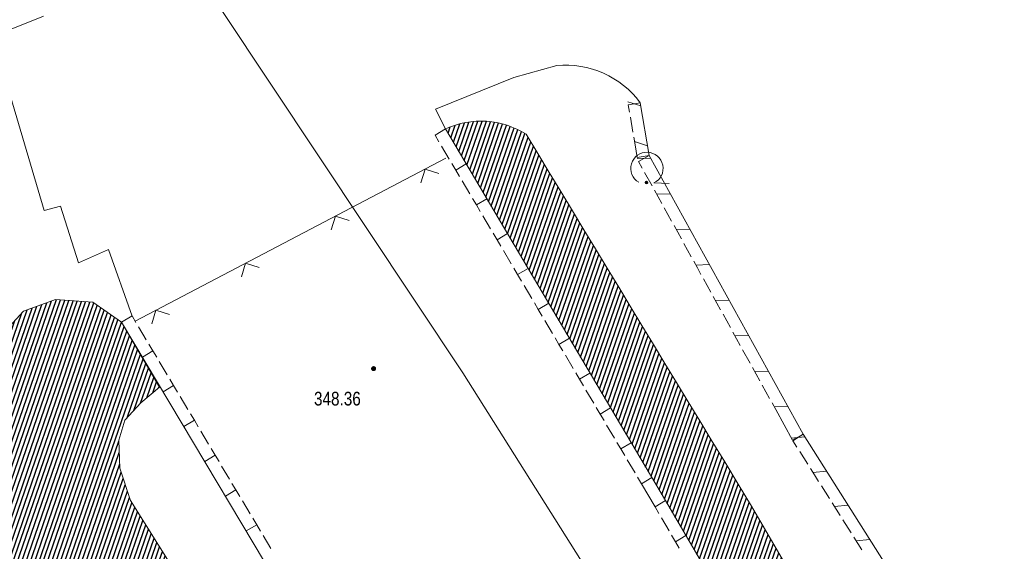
# Model space of a CAD drawing. Header units: metres. Extents: x 345144 to 348639, y 5629211 to 5635235.
# Tile 795 of 1056: x 346882 to 346930, y 5630604 to 5630631. Entities that reach past the tile are written whole.
import ezdxf

# ---------------------------------------------------------------- set-up
doc = ezdxf.new("R2010")
doc.units = ezdxf.units.M
doc.header["$MEASUREMENT"] = 0
for name, color, linetype in [('028 Geländeform', 7, 'Continuous'), ('028 Geländeform Ausg.', 7, 'Continuous'), ('081-083 Topographie', 7, 'Continuous'), ('AX Flurstück', 7, 'Continuous'), ('Definitionslinie', 7, 'Continuous')]:
    doc.layers.add(name, color=color, linetype=linetype)
doc.styles.add('ARIAL', font='arial.ttf', dxfattribs={"height": 1})
pattern_1 = [(250.9552151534, (0, 0), (0.1890527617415, -0.065261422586), [])]

# ---------------------------------------------------------------- blocks, each defined once
blk = doc.blocks.new('alk_043x_nrw')
h = blk.add_hatch(color=7)
edge = h.paths.add_edge_path(flags=0)
edge.add_arc((0, 0), 1, 180, 360, ccw=False)
edge.add_arc((0, 0), 1, 0, 180, ccw=False)
blk = doc.blocks.new('alk_7100_nrwx2')
at = {"true_color": 0x2e2e2e}
h = blk.add_hatch(color=250, dxfattribs=at)
edge = h.paths.add_edge_path(flags=0)
edge.add_arc((0.024073, -0.597267), 0.057254, 180, 360, ccw=False)
edge.add_arc((0.024073, -0.597267), 0.057255, 0, 180, ccw=False)
at = {"color": 250, "lineweight": 5, "true_color": 0x2e2e2e, "flags": 128}
blk.add_lwpolyline([(0.349382, -0.597267), (1, -0.597267)], dxfattribs=at)
at = {"color": 250, "lineweight": 5, "true_color": 0x2e2e2e}
for centre, radius, start, end in [((0.024073, 0.012362), 0.690995, -61.9148169, -118.0851831), ((0.024073, -0.597267), 0.057255, 0, 180), ((0.024073, -0.597267), 0.057254, 180, 0)]:
    blk.add_arc(centre, radius, start, end, dxfattribs=at)

msp = doc.modelspace()

# ---------------------------------------------------------------- hatches: boundary and pattern name
at = {"layer": '028 Geländeform', "true_color": 0xb27500}
h = msp.add_hatch(dxfattribs=at)
h.set_pattern_fill('_USER', color=44, scale=0.2, angle=250.9552152, style=0, pattern_type=0)
h.set_pattern_definition(pattern_1)
edge = h.paths.add_edge_path(flags=0)
edge.add_line((346906.78, 5630624.904), (346907.35025, 5630623.960375))
edge.add_line((346907.35025, 5630623.960375), (346907.920781, 5630623.016922))
edge.add_line((346907.920781, 5630623.016922), (346908.491313, 5630622.073469))
edge.add_line((346908.491313, 5630622.073469), (346909.062125, 5630621.130188))
edge.add_line((346909.062125, 5630621.130188), (346909.632938, 5630620.186906))
edge.add_line((346909.632938, 5630620.186906), (346910.204031, 5630619.243797))
edge.add_line((346910.204031, 5630619.243797), (346910.775125, 5630618.300688))
edge.add_line((346910.775125, 5630618.300688), (346911.3465, 5630617.35775))
edge.add_line((346911.3465, 5630617.35775), (346911.917875, 5630616.414813))
edge.add_line((346911.917875, 5630616.414813), (346912.489531, 5630615.472047))
edge.add_line((346912.489531, 5630615.472047), (346913.061188, 5630614.529281))
edge.add_line((346913.061188, 5630614.529281), (346913.633125, 5630613.586688))
edge.add_line((346913.633125, 5630613.586688), (346914.205062, 5630612.644094))
edge.add_line((346914.205062, 5630612.644094), (346914.777281, 5630611.701672))
edge.add_line((346914.777281, 5630611.701672), (346915.3495, 5630610.75925))
edge.add_line((346915.3495, 5630610.75925), (346915.922, 5630609.817))
edge.add_line((346915.922, 5630609.817), (346915.922, 5630609.817))
edge.add_line((346915.922, 5630609.817), (346916.586625, 5630608.72825))
edge.add_line((346916.586625, 5630608.72825), (346917.243359, 5630607.634984))
edge.add_line((346917.243359, 5630607.634984), (346917.900094, 5630606.541719))
edge.add_line((346917.900094, 5630606.541719), (346918.548938, 5630605.443937))
edge.add_line((346918.548938, 5630605.443937), (346919.197781, 5630604.346156))
edge.add_line((346919.197781, 5630604.346156), (346919.838734, 5630603.243859))
edge.add_line((346919.838734, 5630603.243859), (346920.479688, 5630602.141562))
edge.add_line((346920.479688, 5630602.141562), (346921.11275, 5630601.03475))
edge.add_line((346921.11275, 5630601.03475), (346921.745813, 5630599.927938))
edge.add_line((346921.745813, 5630599.927938), (346922.370984, 5630598.816609))
edge.add_line((346922.370984, 5630598.816609), (346922.996156, 5630597.705281))
edge.add_line((346922.996156, 5630597.705281), (346923.613438, 5630596.589438))
edge.add_line((346923.613438, 5630596.589438), (346924.230719, 5630595.473594))
edge.add_line((346924.230719, 5630595.473594), (346924.840109, 5630594.353234))
edge.add_line((346924.840109, 5630594.353234), (346925.4495, 5630593.232875))
edge.add_line((346925.4495, 5630593.232875), (346926.051, 5630592.108))
edge.add_line((346926.051, 5630592.108), (346926.051, 5630592.108))
edge.add_line((346926.051, 5630592.108), (346926.266, 5630591.740875))
edge.add_line((346926.266, 5630591.740875), (346926.479453, 5630591.372891))
edge.add_line((346926.479453, 5630591.372891), (346926.692906, 5630591.004906))
edge.add_line((346926.692906, 5630591.004906), (346926.904813, 5630590.636062))
edge.add_line((346926.904813, 5630590.636062), (346927.116719, 5630590.267219))
edge.add_line((346927.116719, 5630590.267219), (346927.327078, 5630589.897516))
edge.add_line((346927.327078, 5630589.897516), (346927.537437, 5630589.527813))
edge.add_line((346927.537437, 5630589.527813), (346927.74625, 5630589.15725))
edge.add_line((346927.74625, 5630589.15725), (346927.955062, 5630588.786688))
edge.add_line((346927.955062, 5630588.786688), (346928.162328, 5630588.415266))
edge.add_line((346928.162328, 5630588.415266), (346928.369594, 5630588.043844))
edge.add_line((346928.369594, 5630588.043844), (346928.575313, 5630587.671563))
edge.add_line((346928.575313, 5630587.671563), (346928.781031, 5630587.299281))
edge.add_line((346928.781031, 5630587.299281), (346928.985203, 5630586.926141))
edge.add_line((346928.985203, 5630586.926141), (346929.189375, 5630586.553))
edge.add_line((346929.189375, 5630586.553), (346929.392, 5630586.179))
edge.add_arc((346926.208, 5630584.951), 3.4126, -56.2307754, 21.0905493, ccw=False)
edge.add_line((346928.105, 5630582.114), (346913.659, 5630606.82))
edge.add_line((346913.659, 5630606.82), (346913.659, 5630606.82))
edge.add_line((346913.659, 5630606.82), (346902.798, 5630625.165))
edge.add_arc((346904.549, 5630621.374), 4.175845, 57.7066496, 114.7914317, ccw=False)
h = msp.add_hatch(dxfattribs=at)
h.set_pattern_fill('_USER', color=44, scale=0.2, angle=250.9552152, style=0, pattern_type=0)
h.set_pattern_definition(pattern_1)
h.paths.add_polyline_path([(346885.382, 5630616.608), (346886.799, 5630615.626), (346886.799, 5630615.626), (346888.668, 5630612.428), (346888.668, 5630612.428), (346887.746, 5630611.641), (346887.746, 5630611.641), (346886.964, 5630610.798), (346886.964, 5630610.798), (346886.665, 5630609.797), (346886.665, 5630609.797), (346886.713, 5630608.42), (346886.713, 5630608.42), (346887.231, 5630606.835), (346887.231, 5630606.835), (346891.996, 5630599.249), (346891.996, 5630599.249), (346898.888, 5630588.034), (346898.888, 5630588.034), (346903.694, 5630580.092), (346903.694, 5630580.092), (346908.117, 5630573.184), (346908.117, 5630573.184), (346909.835, 5630572.131), (346909.835, 5630572.131), (346911.436, 5630572.38), (346911.436, 5630572.38), (346911.887, 5630572.602), (346911.887, 5630572.602), (346914.41, 5630574.055), (346914.41, 5630574.055), (346915.203, 5630571.841), (346915.203, 5630571.841), (346915.422, 5630571.164), (346915.422, 5630571.164), (346915.348, 5630569.934), (346915.348, 5630569.934), (346914.666, 5630568.868), (346914.666, 5630568.868), (346913.421, 5630568.341), (346913.421, 5630568.341), (346911.555, 5630567.127), (346911.555, 5630567.127), (346909.462, 5630566.602), (346909.462, 5630566.602), (346906.981, 5630566.252), (346906.981, 5630566.252), (346904.627, 5630566.85), (346904.627, 5630566.85), (346902.48, 5630567.634), (346902.48, 5630567.634), (346900.283, 5630569.409), (346900.283, 5630569.409), (346898.517, 5630572.446), (346898.517, 5630572.446), (346893.721, 5630579.636), (346893.721, 5630579.636), (346888.221, 5630586.606), (346888.221, 5630586.606), (346881.982, 5630595.14), (346881.982, 5630595.14), (346876.549, 5630603.925), (346876.549, 5630603.925), (346876.204, 5630605.888), (346876.204, 5630605.888), (346876.764, 5630607.818), (346876.764, 5630607.818), (346877.833, 5630610.341), (346877.833, 5630610.341), (346879.182, 5630612.962), (346879.182, 5630612.962), (346880.373, 5630614.462), (346880.373, 5630614.462), (346881.954, 5630616.173), (346881.954, 5630616.173), (346883.53, 5630616.744), (346883.53, 5630616.744)], flags=0)

# ---------------------------------------------------------------- linework, layer by layer
at = {"layer": '081-083 Topographie', "color": 7, "linetype": 'Continuous', "lineweight": 5, "flags": 128}
for points in [[(346887.317, 5630615.928), (346886.154, 5630619.22), (346886.154, 5630619.22), (346884.676, 5630618.556), (346884.676, 5630618.556), (346883.775, 5630621.354), (346883.775, 5630621.354), (346882.976, 5630621.138), (346882.976, 5630621.138), (346880.42, 5630629.72), (346880.42, 5630629.72), (346882.939, 5630630.727)], [(346902.798, 5630625.165), (346902.297, 5630626.143), (346902.297, 5630626.143), (346906.176, 5630627.698), (346906.176, 5630627.698), (346908.294, 5630628.293)], [(346902.798, 5630625.165), (346913.659, 5630606.82), (346913.659, 5630606.82), (346928.105, 5630582.114), (346928.105, 5630582.114), (346911.887, 5630572.602), (346911.887, 5630572.602), (346907.474, 5630580.835), (346907.474, 5630580.835), (346896.86, 5630598.79), (346896.86, 5630598.79), (346886.799, 5630615.626)], [(346887.463, 5630615.678), (346902.818, 5630623.718)]]:
    msp.add_lwpolyline(points, dxfattribs=at)
at = {"layer": '081-083 Topographie', "color": 7, "linetype": 'Continuous', "lineweight": 5}
msp.add_arc((346908.728, 5630623.73), 4.583593, 36.5273672, 95.4332212, dxfattribs=at)
at = {"layer": 'AX Flurstück', "color": 8, "linetype": 'Continuous', "lineweight": 13, "true_color": 0x808080, "flags": 128}
for points in [[(346813.353, 5630776.332), (346820.294, 5630760.186), (346820.932, 5630758.976), (346839.462, 5630723.755), (346854.795, 5630695.239), (346872.09, 5630662.795), (346873.473, 5630660.157), (346889.395, 5630634.564), (346903.645, 5630613.136), (346920.676, 5630586.137), (346937.439, 5630560.213), (346944.797, 5630549.928), (346879.51, 5630561.807), (346865.223, 5630581.882), (346846.856, 5630606.969), (346830.794, 5630629.248), (346829.375, 5630631.392), (346817.054, 5630650.015), (346802.328, 5630672.579), (346789.927, 5630654.109), (346766.874, 5630677.901), (346740.708, 5630704.695)], [(347083.501, 5630518.657), (347061.352, 5630524.044), (347018.768, 5630533.785), (346973.615, 5630543.791), (346944.797, 5630549.928), (346937.439, 5630560.213), (346920.676, 5630586.137), (346903.645, 5630613.136), (346889.395, 5630634.564), (346873.473, 5630660.157), (346872.09, 5630662.795), (346963.83, 5630688.148), (347041.685, 5630709.662), (347052.424, 5630692.705), (347058.574, 5630682.999), (347093.847, 5630643.05)]]:
    msp.add_lwpolyline(points, dxfattribs=at)
at = {"layer": 'Definitionslinie', "color": 7, "linetype": 'Continuous', "lineweight": 5, "flags": 128}
for points in [[(346880.42, 5630629.72), (346882.939, 5630630.727)], [(346880.42, 5630629.72), (346882.976, 5630621.138)], [(346906.176, 5630627.698), (346908.294, 5630628.293)], [(346902.297, 5630626.143), (346906.176, 5630627.698)], [(346902.297, 5630626.143), (346902.798, 5630625.165)], [(346902.282, 5630624.859), (346902.798, 5630625.165)], [(346902.282, 5630624.859), (346902.798, 5630625.165)], [(346902.282, 5630624.859), (346902.798, 5630625.165)], [(346902.282, 5630624.859), (346902.798, 5630625.165)], [(346902.798, 5630625.165), (346913.659, 5630606.82)], [(346902.282, 5630624.859), (346902.473, 5630624.536)], [(346902.282, 5630624.859), (346902.473, 5630624.536)], [(346902.6, 5630624.321), (346902.982, 5630623.676)], [(346902.6, 5630624.321), (346902.982, 5630623.676)], [(346887.463, 5630615.678), (346902.818, 5630623.718)], [(346903.11, 5630623.461), (346903.301, 5630623.138)], [(346903.11, 5630623.461), (346903.301, 5630623.138)], [(346903.301, 5630623.138), (346903.817, 5630623.444)], [(346903.301, 5630623.138), (346903.817, 5630623.444)], [(346902.46, 5630622.966), (346901.785, 5630623.177), (346901.574, 5630622.502)], [(346902.46, 5630622.966), (346901.785, 5630623.177), (346901.574, 5630622.502)], [(346903.301, 5630623.138), (346903.492, 5630622.815)], [(346903.301, 5630623.138), (346903.492, 5630622.815)], [(346903.619, 5630622.6), (346904.001, 5630621.955)], [(346903.619, 5630622.6), (346904.001, 5630621.955)], [(346904.129, 5630621.74), (346904.32, 5630621.417)], [(346904.129, 5630621.74), (346904.32, 5630621.417)], [(346904.32, 5630621.417), (346904.836, 5630621.723)], [(346904.32, 5630621.417), (346904.836, 5630621.723)], [(346882.976, 5630621.138), (346883.775, 5630621.354)], [(346883.775, 5630621.354), (346884.676, 5630618.556)], [(346904.32, 5630621.417), (346904.511, 5630621.094)], [(346904.32, 5630621.417), (346904.511, 5630621.094)], [(346898.03, 5630620.647), (346897.355, 5630620.858), (346897.144, 5630620.183)], [(346898.03, 5630620.647), (346897.355, 5630620.858), (346897.144, 5630620.183)], [(346904.638, 5630620.879), (346905.02, 5630620.234)], [(346904.638, 5630620.879), (346905.02, 5630620.234)], [(346905.148, 5630620.019), (346905.339, 5630619.696)], [(346905.148, 5630620.019), (346905.339, 5630619.696)], [(346905.339, 5630619.696), (346905.855, 5630620.002)], [(346905.339, 5630619.696), (346905.855, 5630620.002)], [(346905.339, 5630619.696), (346905.53, 5630619.373)], [(346905.339, 5630619.696), (346905.53, 5630619.373)], [(346884.676, 5630618.556), (346886.154, 5630619.22)], [(346886.154, 5630619.22), (346887.317, 5630615.928)], [(346905.657, 5630619.158), (346906.039, 5630618.513)], [(346905.657, 5630619.158), (346906.039, 5630618.513)], [(346893.601, 5630618.327), (346892.926, 5630618.538), (346892.715, 5630617.863)], [(346893.601, 5630618.327), (346892.926, 5630618.538), (346892.715, 5630617.863)], [(346906.167, 5630618.298), (346906.358, 5630617.975)], [(346906.167, 5630618.298), (346906.358, 5630617.975)], [(346906.358, 5630617.975), (346906.874, 5630618.281)], [(346906.358, 5630617.975), (346906.874, 5630618.281)], [(346906.358, 5630617.975), (346906.549, 5630617.652)], [(346906.358, 5630617.975), (346906.549, 5630617.652)], [(346906.676, 5630617.437), (346907.058, 5630616.792)], [(346906.676, 5630617.437), (346907.058, 5630616.792)], [(346889.171, 5630616.008), (346888.496, 5630616.219), (346888.285, 5630615.544)], [(346889.171, 5630616.008), (346888.496, 5630616.219), (346888.285, 5630615.544)], [(346907.185, 5630616.577), (346907.377, 5630616.254)], [(346907.185, 5630616.577), (346907.377, 5630616.254)], [(346907.377, 5630616.254), (346907.893, 5630616.56)], [(346907.377, 5630616.254), (346907.893, 5630616.56)], [(346907.377, 5630616.254), (346907.568, 5630615.931)], [(346907.377, 5630616.254), (346907.568, 5630615.931)], [(346887.314, 5630615.934), (346886.799, 5630615.626)], [(346886.799, 5630615.626), (346887.315, 5630615.934)], [(346886.799, 5630615.626), (346887.315, 5630615.934)], [(346887.314, 5630615.934), (346886.799, 5630615.626)], [(346887.314, 5630615.934), (346887.506, 5630615.612)], [(346887.314, 5630615.934), (346887.506, 5630615.612)], [(346907.695, 5630615.716), (346908.077, 5630615.071)], [(346907.695, 5630615.716), (346908.077, 5630615.071)], [(346886.799, 5630615.626), (346896.86, 5630598.79)], [(346887.635, 5630615.397), (346888.019, 5630614.754)], [(346887.635, 5630615.397), (346888.019, 5630614.754)], [(346908.204, 5630614.856), (346908.395, 5630614.533)], [(346908.204, 5630614.856), (346908.395, 5630614.533)], [(346908.395, 5630614.533), (346908.911, 5630614.839)], [(346908.395, 5630614.533), (346908.911, 5630614.839)], [(346887.825, 5630613.909), (346888.341, 5630614.217)], [(346887.825, 5630613.909), (346888.341, 5630614.217)], [(346888.148, 5630614.539), (346888.34, 5630614.217)], [(346888.148, 5630614.539), (346888.34, 5630614.217)], [(346888.34, 5630614.217), (346888.532, 5630613.895)], [(346888.34, 5630614.217), (346888.532, 5630613.895)], [(346908.395, 5630614.533), (346908.586, 5630614.21)], [(346908.395, 5630614.533), (346908.586, 5630614.21)], [(346908.714, 5630613.995), (346909.096, 5630613.35)], [(346908.714, 5630613.995), (346909.096, 5630613.35)], [(346888.661, 5630613.681), (346889.045, 5630613.037)], [(346888.661, 5630613.681), (346889.045, 5630613.037)], [(346889.174, 5630612.822), (346889.366, 5630612.5)], [(346889.174, 5630612.822), (346889.366, 5630612.5)], [(346909.223, 5630613.135), (346909.414, 5630612.812)], [(346909.223, 5630613.135), (346909.414, 5630612.812)], [(346909.414, 5630612.812), (346909.93, 5630613.118)], [(346909.414, 5630612.812), (346909.93, 5630613.118)], [(346909.414, 5630612.812), (346909.605, 5630612.489)], [(346909.414, 5630612.812), (346909.605, 5630612.489)], [(346888.85, 5630612.192), (346889.366, 5630612.5)], [(346888.85, 5630612.192), (346889.366, 5630612.5)], [(346889.366, 5630612.5), (346889.558, 5630612.178)], [(346889.366, 5630612.5), (346889.558, 5630612.178)], [(346909.733, 5630612.274), (346910.115, 5630611.629)], [(346909.733, 5630612.274), (346910.115, 5630611.629)], [(346889.686, 5630611.964), (346890.071, 5630611.32)], [(346889.686, 5630611.964), (346890.071, 5630611.32)], [(346910.242, 5630611.414), (346910.433, 5630611.091)], [(346910.242, 5630611.414), (346910.433, 5630611.091)], [(346910.433, 5630611.091), (346910.949, 5630611.397)], [(346910.433, 5630611.091), (346910.949, 5630611.397)], [(346889.877, 5630610.476), (346890.393, 5630610.784)], [(346889.877, 5630610.476), (346890.393, 5630610.784)], [(346890.199, 5630611.105), (346890.392, 5630610.784)], [(346890.199, 5630611.105), (346890.392, 5630610.784)], [(346890.392, 5630610.784), (346890.584, 5630610.462)], [(346890.392, 5630610.784), (346890.584, 5630610.462)], [(346910.433, 5630611.091), (346910.624, 5630610.768)], [(346910.433, 5630611.091), (346910.624, 5630610.768)], [(346910.752, 5630610.553), (346911.134, 5630609.908)], [(346910.752, 5630610.553), (346911.134, 5630609.908)], [(346890.712, 5630610.247), (346891.097, 5630609.603)], [(346890.712, 5630610.247), (346891.097, 5630609.603)], [(346891.225, 5630609.389), (346891.418, 5630609.067)], [(346891.225, 5630609.389), (346891.418, 5630609.067)], [(346911.261, 5630609.693), (346911.452, 5630609.37)], [(346911.261, 5630609.693), (346911.452, 5630609.37)], [(346911.452, 5630609.37), (346911.968, 5630609.676)], [(346911.452, 5630609.37), (346911.968, 5630609.676)], [(346911.452, 5630609.37), (346911.643, 5630609.047)], [(346911.452, 5630609.37), (346911.643, 5630609.047)], [(346890.903, 5630608.759), (346891.419, 5630609.067)], [(346890.903, 5630608.759), (346891.419, 5630609.067)], [(346891.418, 5630609.067), (346891.61, 5630608.745)], [(346891.418, 5630609.067), (346891.61, 5630608.745)], [(346911.771, 5630608.832), (346912.153, 5630608.187)], [(346911.771, 5630608.832), (346912.153, 5630608.187)], [(346891.738, 5630608.53), (346892.123, 5630607.886)], [(346891.738, 5630608.53), (346892.123, 5630607.886)], [(346912.28, 5630607.972), (346912.471, 5630607.649)], [(346912.28, 5630607.972), (346912.471, 5630607.649)], [(346912.471, 5630607.649), (346912.987, 5630607.955)], [(346912.471, 5630607.649), (346912.987, 5630607.955)], [(346892.251, 5630607.672), (346892.444, 5630607.35)], [(346892.251, 5630607.672), (346892.444, 5630607.35)], [(346912.471, 5630607.649), (346913.143, 5630606.514)], [(346912.471, 5630607.649), (346913.143, 5630606.514)], [(346891.929, 5630607.042), (346892.445, 5630607.35)], [(346891.929, 5630607.042), (346892.445, 5630607.35)], [(346892.444, 5630607.35), (346892.636, 5630607.028)], [(346892.444, 5630607.35), (346892.636, 5630607.028)], [(346892.764, 5630606.813), (346893.149, 5630606.17)], [(346892.764, 5630606.813), (346893.149, 5630606.17)], [(346913.141, 5630606.517), (346913.659, 5630606.82)], [(346913.141, 5630606.518), (346913.659, 5630606.82)], [(346913.141, 5630606.518), (346913.659, 5630606.82)], [(346913.141, 5630606.517), (346913.659, 5630606.82)], [(346913.141, 5630606.517), (346913.33, 5630606.193)], [(346913.141, 5630606.517), (346913.33, 5630606.193)], [(346913.143, 5630606.514), (346913.659, 5630606.82)], [(346913.143, 5630606.514), (346913.659, 5630606.82)], [(346913.659, 5630606.82), (346928.105, 5630582.114)], [(346893.277, 5630605.955), (346893.47, 5630605.633)], [(346893.277, 5630605.955), (346893.47, 5630605.633)], [(346913.456, 5630605.977), (346913.835, 5630605.33)], [(346913.456, 5630605.977), (346913.835, 5630605.33)], [(346892.955, 5630605.325), (346893.471, 5630605.633)], [(346892.955, 5630605.325), (346893.471, 5630605.633)], [(346893.47, 5630605.633), (346893.662, 5630605.311)], [(346893.47, 5630605.633), (346893.662, 5630605.311)], [(346893.79, 5630605.097), (346894.175, 5630604.453)], [(346893.79, 5630605.097), (346894.175, 5630604.453)], [(346913.961, 5630605.114), (346914.151, 5630604.79)], [(346913.961, 5630605.114), (346914.151, 5630604.79)], [(346914.151, 5630604.791), (346914.669, 5630605.093)], [(346914.151, 5630604.791), (346914.669, 5630605.093)], [(346914.151, 5630604.79), (346914.34, 5630604.467)], [(346914.151, 5630604.79), (346914.34, 5630604.467)]]:
    msp.add_lwpolyline(points, dxfattribs=at)
at = {"layer": 'Definitionslinie', "color": 44, "linetype": 'Continuous', "lineweight": 5, "true_color": 0xb27500, "flags": 128}
for points in [[(346911.794, 5630626.509), (346912.436, 5630626.307)], [(346911.794, 5630626.509), (346912.436, 5630626.307)], [(346911.819, 5630626.358), (346912.411, 5630626.458)], [(346911.819, 5630626.358), (346912.411, 5630626.458)], [(346911.819, 5630626.358), (346911.882, 5630625.988)], [(346911.819, 5630626.358), (346911.882, 5630625.988)], [(346912.411, 5630626.458), (346912.853, 5630623.854)], [(346911.924, 5630625.742), (346912.049, 5630625.002)], [(346911.924, 5630625.742), (346912.049, 5630625.002)], [(346902.798, 5630625.165), (346913.659, 5630606.82)], [(346906.78, 5630624.904), (346907.35025, 5630623.960375), (346907.920781, 5630623.016922), (346908.491313, 5630622.073469), (346909.062125, 5630621.130188), (346909.632938, 5630620.186906), (346910.204031, 5630619.243797), (346910.775125, 5630618.300688), (346911.3465, 5630617.35775), (346911.917875, 5630616.414813), (346912.489531, 5630615.472047), (346913.061188, 5630614.529281), (346913.633125, 5630613.586688), (346914.205062, 5630612.644094), (346914.777281, 5630611.701672), (346915.3495, 5630610.75925), (346915.922, 5630609.817)], [(346912.091, 5630624.756), (346912.154, 5630624.386)], [(346912.091, 5630624.756), (346912.154, 5630624.386)], [(346912.129, 5630624.537), (346912.771, 5630624.335)], [(346912.129, 5630624.537), (346912.771, 5630624.335)], [(346912.154, 5630624.386), (346912.261, 5630623.754)], [(346912.154, 5630624.386), (346912.261, 5630623.754)], [(346912.253, 5630623.698), (346912.927, 5630623.72)], [(346912.253, 5630623.698), (346912.927, 5630623.72)], [(346912.261, 5630623.754), (346912.853, 5630623.854)], [(346912.261, 5630623.754), (346912.853, 5630623.854)], [(346912.328, 5630623.564), (346912.853, 5630623.854)], [(346912.328, 5630623.564), (346912.853, 5630623.854)], [(346912.328, 5630623.564), (346912.509, 5630623.236)], [(346912.328, 5630623.564), (346912.509, 5630623.236)], [(346912.853, 5630623.854), (346920.458, 5630610.098)], [(346912.63, 5630623.017), (346912.993, 5630622.361)], [(346912.63, 5630623.017), (346912.993, 5630622.361)], [(346913.114, 5630622.142), (346913.296, 5630621.814)], [(346913.114, 5630622.142), (346913.296, 5630621.814)], [(346913.221, 5630621.948), (346913.895, 5630621.97)], [(346913.221, 5630621.948), (346913.895, 5630621.97)], [(346913.296, 5630621.814), (346913.477, 5630621.485)], [(346913.296, 5630621.814), (346913.477, 5630621.485)], [(346913.598, 5630621.267), (346913.961, 5630620.61)], [(346913.598, 5630621.267), (346913.961, 5630620.61)], [(346914.082, 5630620.392), (346914.263, 5630620.063)], [(346914.082, 5630620.392), (346914.263, 5630620.063)], [(346914.188, 5630620.197), (346914.862, 5630620.219)], [(346914.188, 5630620.197), (346914.862, 5630620.219)], [(346914.263, 5630620.063), (346914.445, 5630619.735)], [(346914.263, 5630620.063), (346914.445, 5630619.735)], [(346914.566, 5630619.516), (346914.929, 5630618.86)], [(346914.566, 5630619.516), (346914.929, 5630618.86)], [(346915.05, 5630618.641), (346915.231, 5630618.313)], [(346915.05, 5630618.641), (346915.231, 5630618.313)], [(346915.156, 5630618.447), (346915.83, 5630618.469)], [(346915.156, 5630618.447), (346915.83, 5630618.469)], [(346915.231, 5630618.313), (346915.412, 5630617.985)], [(346915.231, 5630618.313), (346915.412, 5630617.985)], [(346915.533, 5630617.766), (346915.896, 5630617.11)], [(346915.533, 5630617.766), (346915.896, 5630617.11)], [(346881.954, 5630616.173), (346883.53, 5630616.744)], [(346883.53, 5630616.744), (346885.382, 5630616.608)], [(346885.382, 5630616.608), (346886.799, 5630615.626)], [(346916.017, 5630616.891), (346916.199, 5630616.563)], [(346916.017, 5630616.891), (346916.199, 5630616.563)], [(346916.124, 5630616.697), (346916.798, 5630616.719)], [(346916.124, 5630616.697), (346916.798, 5630616.719)], [(346880.373, 5630614.462), (346881.954, 5630616.173)], [(346916.199, 5630616.563), (346916.38, 5630616.235)], [(346916.199, 5630616.563), (346916.38, 5630616.235)], [(346916.501, 5630616.016), (346916.864, 5630615.359)], [(346916.501, 5630616.016), (346916.864, 5630615.359)], [(346886.799, 5630615.626), (346888.668, 5630612.428)], [(346916.985, 5630615.141), (346917.166, 5630614.812)], [(346916.985, 5630615.141), (346917.166, 5630614.812)], [(346917.091, 5630614.946), (346917.765, 5630614.968)], [(346917.091, 5630614.946), (346917.765, 5630614.968)], [(346917.166, 5630614.812), (346917.348, 5630614.484)], [(346917.166, 5630614.812), (346917.348, 5630614.484)], [(346917.469, 5630614.265), (346917.832, 5630613.609)], [(346917.469, 5630614.265), (346917.832, 5630613.609)], [(346917.953, 5630613.39), (346918.134, 5630613.062)], [(346917.953, 5630613.39), (346918.134, 5630613.062)], [(346918.059, 5630613.196), (346918.733, 5630613.218)], [(346918.059, 5630613.196), (346918.733, 5630613.218)], [(346918.134, 5630613.062), (346918.315, 5630612.734)], [(346918.134, 5630613.062), (346918.315, 5630612.734)], [(346887.746, 5630611.641), (346888.668, 5630612.428)], [(346918.436, 5630612.515), (346918.799, 5630611.859)], [(346918.436, 5630612.515), (346918.799, 5630611.859)], [(346886.964, 5630610.798), (346887.746, 5630611.641)], [(346918.92, 5630611.64), (346919.102, 5630611.312)], [(346918.92, 5630611.64), (346919.102, 5630611.312)], [(346919.027, 5630611.446), (346919.701, 5630611.468)], [(346919.027, 5630611.446), (346919.701, 5630611.468)], [(346919.102, 5630611.312), (346919.933, 5630609.808)], [(346919.102, 5630611.312), (346919.933, 5630609.808)], [(346886.665, 5630609.797), (346886.964, 5630610.798)], [(346915.922, 5630609.817), (346916.586625, 5630608.72825), (346917.243359, 5630607.634984), (346917.900094, 5630606.541719), (346918.548938, 5630605.443937), (346919.197781, 5630604.346156), (346919.838734, 5630603.243859), (346920.479688, 5630602.141562), (346921.11275, 5630601.03475), (346921.745813, 5630599.927938), (346922.370984, 5630598.816609), (346922.996156, 5630597.705281), (346923.613438, 5630596.589438), (346924.230719, 5630595.473594), (346924.840109, 5630594.353234), (346925.4495, 5630593.232875), (346926.051, 5630592.108)], [(346919.87, 5630609.907), (346920.54, 5630609.969)], [(346919.87, 5630609.907), (346920.54, 5630609.969)], [(346919.933, 5630609.808), (346920.458, 5630610.098)], [(346919.933, 5630609.808), (346920.458, 5630610.098)], [(346919.951, 5630609.777), (346920.458, 5630610.098)], [(346919.951, 5630609.777), (346920.458, 5630610.098)], [(346920.458, 5630610.098), (346936.157, 5630585.294)], [(346886.665, 5630609.797), (346886.713, 5630608.42)], [(346919.951, 5630609.777), (346920.152, 5630609.46)], [(346919.951, 5630609.777), (346920.152, 5630609.46)], [(346920.285, 5630609.249), (346920.686, 5630608.615)], [(346920.285, 5630609.249), (346920.686, 5630608.615)], [(346886.713, 5630608.42), (346887.231, 5630606.835)], [(346920.82, 5630608.404), (346921.021, 5630608.087)], [(346920.82, 5630608.404), (346921.021, 5630608.087)], [(346920.939, 5630608.217), (346921.609, 5630608.279)], [(346920.939, 5630608.217), (346921.609, 5630608.279)], [(346921.021, 5630608.087), (346921.221, 5630607.77)], [(346921.021, 5630608.087), (346921.221, 5630607.77)], [(346921.355, 5630607.559), (346921.756, 5630606.925)], [(346921.355, 5630607.559), (346921.756, 5630606.925)], [(346887.231, 5630606.835), (346891.996, 5630599.249)], [(346913.659, 5630606.82), (346928.105, 5630582.114)], [(346921.89, 5630606.714), (346922.09, 5630606.397)], [(346921.89, 5630606.714), (346922.09, 5630606.397)], [(346922.009, 5630606.527), (346922.679, 5630606.589)], [(346922.009, 5630606.527), (346922.679, 5630606.589)], [(346922.09, 5630606.397), (346922.291, 5630606.08)], [(346922.09, 5630606.397), (346922.291, 5630606.08)], [(346922.424, 5630605.869), (346922.826, 5630605.235)], [(346922.424, 5630605.869), (346922.826, 5630605.235)], [(346922.959, 5630605.024), (346923.16, 5630604.707)], [(346922.959, 5630605.024), (346923.16, 5630604.707)], [(346923.078, 5630604.837), (346923.748, 5630604.899)], [(346923.078, 5630604.837), (346923.748, 5630604.899)], [(346923.16, 5630604.707), (346923.36, 5630604.39)], [(346923.16, 5630604.707), (346923.36, 5630604.39)]]:
    msp.add_lwpolyline(points, dxfattribs=at)
at = {"layer": 'Definitionslinie', "color": 7, "linetype": 'Continuous', "lineweight": 5}
msp.add_arc((346908.728, 5630623.73), 4.583593, 36.5273672, 95.4332212, dxfattribs=at)
at = {"layer": 'Definitionslinie', "color": 44, "linetype": 'Continuous', "lineweight": 5, "true_color": 0xb27500}
msp.add_arc((346904.549, 5630621.374), 4.175845, 57.7066496, 114.7914317, dxfattribs=at)

# ---------------------------------------------------------------- block references
at = {"layer": '028 Geländeform', "xscale": 0.125, "yscale": 0.125, "rotation": -2.326094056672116}
msp.add_blockref('alk_043x_nrw', (346899.243, 5630613.337), dxfattribs=at)
at = {"layer": '081-083 Topographie', "xscale": 1.15275, "yscale": 1.15275, "rotation": -2.325521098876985}
msp.add_blockref('alk_7100_nrwx2', (346912.714, 5630623.204), dxfattribs=at)

# ---------------------------------------------------------------- texts
at = {"layer": '028 Geländeform Ausg.', "color": 44, "true_color": 0xb27500, "style": 'ARIAL', "width": 0.8}
msp.add_text('348.36', height=0.6761367, dxfattribs=at).set_placement((346896.301, 5630611.516))

doc.saveas('drawing.dxf')
